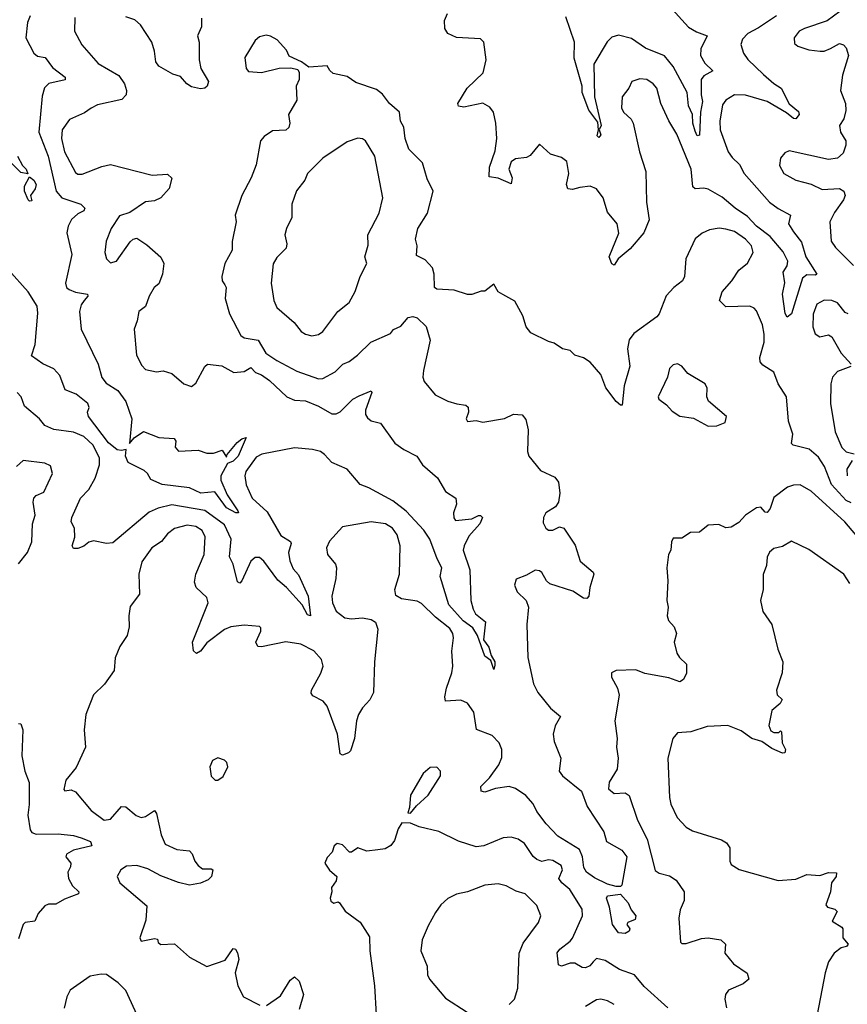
# Model space of a CAD drawing. Extents: x 1771496 to 1971148, y 471553 to 643630.
# Tile 588 of 656: x 1889440 to 1893220, y 593401 to 597898. Entities that reach past the tile are written whole.
import ezdxf

# ---------------------------------------------------------------- set-up
doc = ezdxf.new("R2010")
doc.units = 0

msp = doc.modelspace()

# ---------------------------------------------------------------- linework, layer by layer
at = {"layer": '0CON10XD'}
for points in [[(1892405, 597963.4), (1892495, 597863.2), (1892531.9, 597841.9), (1892580.8, 597825), (1892551.8, 597765), (1892550, 597735), (1892569.5, 597699.5), (1892606, 597665), (1892565, 597642.2), (1892552.3, 597625), (1892552.5, 597555), (1892558.8, 597525), (1892549.6, 597475), (1892545, 597371.2), (1892535, 597368.1), (1892525, 597388.8), (1892514.7, 597425), (1892513.1, 597465), (1892494.7, 597505), (1892488.8, 597565), (1892425, 597683.8), (1892385, 597733.3), (1892298.6, 597768.6), (1892235, 597812.2), (1892175, 597826.9), (1892145, 597818.6), (1892123.3, 597796.7), (1892063.1, 597695), (1892066.3, 597545), (1892096, 597415), (1892087.5, 597395), (1892095, 597372.5), (1892085, 597359.2), (1892077.7, 597367.7), (1892084.3, 597395), (1892080.5, 597430.5), (1892039.4, 597485), (1892009.7, 597565), (1892008.9, 597595), (1891972.3, 597722.3), (1891973.6, 597795), (1891935, 597911.2)], [(1889692, 597908), (1889690, 597845), (1889723.9, 597783.9), (1889798, 597698), (1889892.6, 597642.6), (1889918.6, 597605), (1889927.5, 597575), (1889925.7, 597554.3), (1889906.8, 597533.2), (1889795, 597508.5), (1889766.4, 597493.6), (1889735, 597472.3), (1889667.1, 597442.9), (1889634.2, 597395), (1889630.5, 597355), (1889644.2, 597295), (1889695, 597200), (1889705, 597193.1), (1889725, 597192.5), (1889815, 597228.2), (1889855, 597237.3), (1890045, 597187.3), (1890115, 597192), (1890134, 597174), (1890122.3, 597127.7), (1890085, 597084), (1890055, 597071.4), (1890015, 597066.2), (1889942.3, 597017.7), (1889895, 597002), (1889857.1, 596945), (1889835, 596886.7), (1889828.9, 596835), (1889836.9, 596805), (1889855, 596787.8), (1889882, 596795), (1889945, 596883.3), (1889957.5, 596895), (1889975, 596900), (1890020.3, 596870.3), (1890085, 596813.8), (1890097.5, 596785), (1890092.5, 596735), (1890075, 596691.2), (1890054.3, 596675), (1890030.6, 596635), (1890015, 596588.8), (1889983.5, 596565), (1889977, 596523), (1889962.9, 596485), (1889973.9, 596365), (1889997.8, 596317.8), (1890015, 596300), (1890065, 596289.2), (1890095, 596294.2), (1890135, 596282), (1890190, 596235), (1890225, 596222.5), (1890245, 596237.5), (1890285.6, 596314.4), (1890297.5, 596325), (1890363.4, 596316.6), (1890417.3, 596287.3), (1890465, 596291.9), (1890495, 596309.6), (1890517.3, 596287.3), (1890545, 596276.5), (1890580.4, 596250.4), (1890660, 596175), (1890695, 596160.8), (1890745, 596156.9), (1890805, 596132.6), (1890865, 596097.3), (1890885, 596097.5), (1890903.4, 596106.6), (1890962.1, 596165), (1890990.3, 596180.3), (1891045, 596203.3), (1891048.6, 596195), (1891018.8, 596115), (1891020, 596095), (1891029.2, 596079.1), (1891045, 596066.2), (1891088.6, 596055), (1891154.1, 595964.1), (1891195, 595934.6), (1891253.3, 595905), (1891279.2, 595865), (1891348.6, 595805), (1891385, 595743.8), (1891432.5, 595712.5), (1891435.7, 595685), (1891421.9, 595645), (1891423.2, 595623.2), (1891430.6, 595610.6), (1891505, 595617.5), (1891535, 595633.1), (1891545, 595634), (1891554, 595625), (1891541.9, 595595), (1891491.6, 595538.4), (1891469.6, 595495), (1891466.2, 595475), (1891496.4, 595385), (1891501.2, 595245), (1891511.2, 595205), (1891521.2, 595185), (1891567.4, 595147.4), (1891558, 595065), (1891582.5, 595032.5), (1891593.4, 594993.4), (1891610, 594965), (1891610.7, 594949.3), (1891605, 594930), (1891591.7, 594971.7), (1891565, 594990.5), (1891530.8, 595085), (1891510.2, 595120.2), (1891465, 595151.6), (1891399.7, 595225), (1891360.9, 595355), (1891368.5, 595395), (1891346.2, 595435), (1891313.5, 595525), (1891286.5, 595566.5), (1891205, 595653.7), (1891145, 595700.5), (1891035, 595760.4), (1890994.7, 595774.8), (1890935.5, 595845), (1890865.3, 595875.3), (1890832.8, 595912.8), (1890814.3, 595925), (1890776.7, 595935), (1890695, 595943.1), (1890545.9, 595914.1), (1890520.2, 595899.8), (1890472.8, 595835), (1890468.9, 595815), (1890473.6, 595773.6), (1890502.2, 595712.2), (1890569.9, 595649.9), (1890632.3, 595542.3), (1890676.1, 595515), (1890679.2, 595505), (1890668.1, 595465), (1890674.1, 595425.9), (1890689.7, 595389.7), (1890713, 595363), (1890756.9, 595265), (1890768, 595175), (1890755, 595179.2), (1890729.4, 595225), (1890658.7, 595305), (1890618.6, 595338.6), (1890555.2, 595425), (1890535, 595442.1), (1890515, 595441.9), (1890495.3, 595425), (1890455, 595334.4), (1890445, 595324.4), (1890435, 595330.8), (1890415, 595410.8), (1890398.2, 595445), (1890405.7, 595525.7), (1890375, 595590.8), (1890285, 595655.6), (1890135, 595682.1), (1890072.5, 595667.5), (1890031.6, 595648.4), (1889865, 595509.2), (1889836.1, 595506.1), (1889777, 595517), (1889755, 595511.2), (1889733, 595493), (1889705, 595482.5), (1889685, 595482.5), (1889680, 595495), (1889691.2, 595535), (1889690, 595575), (1889675.5, 595605), (1889678.2, 595625), (1889717.8, 595712.2), (1889755, 595752.3), (1889785, 595803.5), (1889804.7, 595865), (1889804.7, 595895), (1889775.2, 595955), (1889732.3, 595995), (1889685, 596014.8), (1889595.8, 596025.8), (1889554.6, 596044.6), (1889530.8, 596075), (1889462.1, 596132.1), (1889445.8, 596175), (1889428, 596195)], [(1889486.9, 597915), (1889475.4, 597885)], [(1890270, 597905), (1890270.8, 597865), (1890252.5, 597825), (1890260, 597795), (1890258.9, 597715), (1890267.3, 597675), (1890301.8, 597615), (1890296.2, 597593.8), (1890285, 597585.6), (1890265, 597582.7), (1890225, 597590.9), (1890203.1, 597605), (1890175, 597638), (1890138.6, 597648.6), (1890075, 597685.8), (1890062.2, 597705), (1890056.2, 597755), (1890042.9, 597795), (1889991.6, 597875), (1889965, 597897.9), (1889925, 597911.7)], [(1892897.3, 597915), (1892815, 597861.6), (1892766.4, 597835), (1892741.5, 597808.5), (1892734.5, 597785), (1892746.4, 597745), (1892766.3, 597716.4), (1892838.3, 597648.3), (1892885, 597606.4), (1892918.5, 597585), (1892954.2, 597514.2), (1892998.1, 597478.1), (1893000, 597465), (1892985, 597445.6), (1892975, 597446.4), (1892942.7, 597472.7), (1892855, 597524.1), (1892755, 597552.6), (1892705, 597554.7), (1892665, 597530), (1892651, 597509), (1892637.7, 597435), (1892639, 597395), (1892676.9, 597295), (1892695, 597268.1), (1892727.3, 597237.3), (1892749.5, 597195), (1892864.6, 597065), (1892904.5, 597035), (1892961.2, 597005), (1892952.1, 596965), (1892975, 596928.8), (1893011.2, 596881.2), (1893030.8, 596815), (1893080.8, 596735), (1893075, 596730.6), (1893035, 596732.5), (1893015, 596717.5), (1892965, 596554), (1892945, 596540), (1892936.7, 596556.7), (1892924.2, 596644.2), (1892935.5, 596695.5), (1892926.7, 596745), (1892945.9, 596774.1), (1892948.7, 596795), (1892927.6, 596837.6), (1892867.5, 596907.5), (1892804.9, 596954.9), (1892765, 596999.5), (1892707.5, 597037.5), (1892648, 597088), (1892585, 597124), (1892565, 597129.2), (1892525.4, 597125.4), (1892515, 597134.3), (1892507.1, 597215), (1892441.8, 597375), (1892405.8, 597435.8), (1892368.5, 597515), (1892350.5, 597585), (1892334.3, 597605), (1892305, 597625.6), (1892272, 597628), (1892236, 597615), (1892222.9, 597585), (1892192.2, 597545), (1892188.9, 597495), (1892198, 597475), (1892233.1, 597443.1), (1892242.5, 597425), (1892271.2, 597295), (1892299.6, 597205), (1892302.5, 597065), (1892315.5, 596984.5), (1892290.8, 596925), (1892228.5, 596851.5), (1892173.8, 596805), (1892155, 596777.5), (1892145, 596782.5), (1892133.1, 596815), (1892177.1, 596922.9), (1892169.6, 596965), (1892125, 597018.8), (1892104.4, 597085), (1892075, 597126), (1892045, 597138), (1891997.9, 597132.1), (1891965, 597122.9), (1891943.8, 597125), (1891937.5, 597145), (1891948.5, 597195), (1891939.7, 597249.7), (1891915, 597269.2), (1891865, 597283.3), (1891815, 597330), (1891772.3, 597277.7), (1891755, 597268.8), (1891705, 597262), (1891685, 597248.8), (1891674.3, 597215), (1891690, 597175), (1891685, 597148.8), (1891625, 597174.3), (1891585, 597180), (1891585.7, 597225), (1891611.1, 597298.9), (1891619.6, 597355), (1891615.5, 597425), (1891603.5, 597475), (1891588.1, 597498.1), (1891555, 597516.2), (1891468.6, 597498.6), (1891445, 597503.8), (1891440.8, 597515), (1891484.6, 597585), (1891556.7, 597655), (1891571.1, 597715), (1891560.6, 597795), (1891545, 597810.8), (1891435, 597816.7), (1891396.2, 597835), (1891381.7, 597858.3), (1891380, 597895), (1891393.4, 597926.6)], [(1893186.2, 597935), (1893127.9, 597892.1), (1893025, 597858.1), (1893001.2, 597845), (1892978, 597815), (1892978.8, 597788.8), (1892995, 597776.7), (1893045, 597760), (1893095.9, 597754.1), (1893115, 597754.2), (1893144.3, 597765.7), (1893185, 597790), (1893203.6, 597783.6), (1893215, 597770), (1893226, 597735), (1893197.8, 597645), (1893188.9, 597575), (1893211.4, 597515), (1893213, 597483), (1893204.3, 597445.7), (1893184, 597415), (1893188.8, 597385), (1893214, 597345), (1893214.2, 597325), (1893201.2, 597288.8), (1893175, 597266), (1893135, 597260), (1892955, 597299.5), (1892935, 597289.4), (1892915.6, 597265), (1892911.4, 597231.4), (1892930.8, 597195), (1892985, 597165.6), (1893055, 597147.5), (1893105, 597122.2), (1893185, 597127.1), (1893204.5, 597114.5), (1893210.6, 597095), (1893203.5, 597075), (1893162.2, 597017.8), (1893140, 596975), (1893147, 596887), (1893167, 596857), (1893248.9, 596775)], [(1889475.4, 597885), (1889468.2, 597815), (1889503.6, 597745), (1889521.6, 597731.6), (1889556, 597726), (1889589.3, 597679.3), (1889647.5, 597635), (1889646.9, 597623.1), (1889573.3, 597606.7), (1889553.7, 597586.3), (1889541.7, 597548.3), (1889527.9, 597385), (1889569.6, 597275), (1889606, 597115), (1889632.7, 597085), (1889719.5, 597055), (1889737.8, 597037.8), (1889732.7, 597025), (1889705, 597010.6), (1889676.7, 596985), (1889661.5, 596955), (1889655.8, 596925), (1889678.1, 596825), (1889649.6, 596695), (1889653.1, 596675), (1889666, 596665), (1889695, 596653.8), (1889750, 596645), (1889750.6, 596635), (1889734.6, 596615), (1889721.1, 596595), (1889712.9, 596565), (1889720, 596485), (1889798.2, 596325), (1889815, 596263.3), (1889835, 596238.2), (1889888.5, 596205), (1889924.6, 596154.6), (1889952, 596075), (1889942, 595962), (1889962.1, 595987.9), (1890005, 596017.1), (1890075, 595990), (1890145.7, 595985.7), (1890153.6, 595973.6), (1890150, 595945), (1890165, 595926.7), (1890255, 595931.2), (1890295, 595918.8), (1890325, 595918.8), (1890365, 595932.5), (1890385, 595900), (1890387.5, 595912.5), (1890433.3, 595966.7), (1890455, 595984), (1890475, 595990), (1890437.1, 595905), (1890415, 595881.8), (1890388.3, 595871.7), (1890358.8, 595815), (1890359.1, 595795), (1890387.6, 595727.6), (1890435.5, 595655), (1890440, 595645), (1890427.5, 595645), (1890385, 595668.8), (1890330.8, 595740.8), (1890266.7, 595735), (1890215, 595760.3), (1890090, 595775), (1890038.4, 595798.4), (1890024.2, 595825), (1890008.6, 595838.6), (1889935.3, 595875.3), (1889923.8, 595905), (1889925.6, 595935.6), (1889905, 595930), (1889885, 595932.7), (1889845, 595965.3), (1889753.8, 596085), (1889750, 596105), (1889756.9, 596126.9), (1889750.6, 596145), (1889697, 596187), (1889647.4, 596207.4), (1889622.8, 596272.8), (1889595, 596303.8), (1889545, 596326.7), (1889493, 596363), (1889510, 596415), (1889522.8, 596557.2), (1889519.1, 596589.1), (1889478.9, 596655), (1889388.5, 596755)], [(1893238.8, 595691.2), (1893215, 595701.9), (1893147.5, 595775), (1893116.5, 595856.5), (1893089.4, 595899.4), (1893045.9, 595935.9), (1892972.5, 595955), (1892965, 595962.5), (1892971.4, 596005), (1892951.5, 596065), (1892942.2, 596175), (1892905.3, 596235.3), (1892885, 596288.6), (1892835, 596320), (1892822.3, 596335), (1892820.6, 596355), (1892840, 596425), (1892841.2, 596461.2), (1892832.9, 596505), (1892805, 596568), (1892795, 596580.8), (1892775, 596589.2), (1892665.9, 596585.9), (1892636.7, 596615), (1892648.8, 596655), (1892693.5, 596705), (1892725, 596754.3), (1892765, 596785.8), (1892790.6, 596835), (1892782.5, 596865), (1892755.5, 596895), (1892705, 596931.3), (1892665, 596941.8), (1892634.7, 596945.3), (1892591.5, 596938.5), (1892557.1, 596922.9), (1892525, 596896.9), (1892483.2, 596805), (1892476.8, 596725), (1892468.2, 596705), (1892428.6, 596675), (1892393.1, 596636.9), (1892360.8, 596555), (1892349.7, 596540.3), (1892245.8, 596464.2), (1892224.3, 596435.7), (1892216.9, 596395), (1892227.5, 596315), (1892201.5, 596225), (1892192.5, 596137.5), (1892185, 596136.7), (1892165, 596154), (1892116.6, 596216.6), (1892095, 596276.7), (1892045, 596333.3), (1892015, 596353.3), (1891976.4, 596366.4), (1891955, 596387.5), (1891920, 596395), (1891880.7, 596420.7), (1891855, 596427.5), (1891775, 596467.5), (1891753.3, 596495), (1891738.8, 596545), (1891702.2, 596612.2), (1891646.4, 596643.6), (1891626.2, 596655), (1891605, 596690), (1891565, 596657.5), (1891548.3, 596658.3), (1891505, 596642.5), (1891485, 596642.5), (1891425, 596663.3), (1891345, 596666.7), (1891334.2, 596674.2), (1891332.9, 596735), (1891325.8, 596765), (1891291.3, 596801.3), (1891251.7, 596821.7), (1891256.2, 596865), (1891247.1, 596895), (1891258.1, 596945), (1891302.2, 597015), (1891328.2, 597115), (1891300.7, 597170.7), (1891279.2, 597245), (1891216.7, 597306.7), (1891200.5, 597355), (1891195, 597406.7), (1891180, 597435), (1891175, 597476.2), (1891129.2, 597515), (1891097.6, 597557.6), (1891069.7, 597579.7), (1890975, 597610.8), (1890935, 597639.2), (1890872.3, 597652.3), (1890855.9, 597665.9), (1890845, 597687.5), (1890760.7, 597680.7), (1890727.5, 597705), (1890671.2, 597731.2), (1890658.8, 597758.8), (1890615.3, 597805.3), (1890585, 597823.1), (1890565, 597826.9), (1890535, 597819.1), (1890515, 597802.5), (1890468.5, 597725), (1890473.8, 597675), (1890485, 597661.4), (1890545, 597657.5), (1890625, 597676), (1890678.3, 597678.3), (1890710, 597670), (1890716.1, 597656.1), (1890716.2, 597625), (1890702.9, 597595), (1890705, 597530), (1890667.8, 597465), (1890673.2, 597425), (1890668.9, 597405), (1890655, 597394), (1890595, 597390), (1890556.7, 597365), (1890540, 597345), (1890520.5, 597235), (1890497.3, 597175), (1890454.5, 597095), (1890424.3, 597005), (1890428.8, 596975), (1890409.6, 596885), (1890410, 596845), (1890377.1, 596785), (1890362.9, 596725), (1890364.2, 596705), (1890376.4, 596686.4), (1890382.9, 596675), (1890378.2, 596625), (1890397.8, 596555), (1890449.2, 596455), (1890465, 596444.5), (1890528.6, 596435), (1890563.6, 596375), (1890615, 596340.7), (1890705, 596292.2), (1890805, 596257.1), (1890825, 596259.1), (1890880.1, 596289.9), (1890915.8, 596324.2), (1890945, 596336.2), (1890982.9, 596365), (1891044.3, 596425), (1891133.3, 596465), (1891147.7, 596482.3), (1891181.3, 596498.7), (1891215, 596537.5), (1891235, 596542.5), (1891255, 596536.7), (1891296.2, 596496.2), (1891314.5, 596435), (1891284.3, 596295), (1891281.9, 596265), (1891287.1, 596245), (1891338, 596185), (1891395.4, 596155.4), (1891437, 596143), (1891477.5, 596137.5), (1891488.3, 596128.3), (1891490, 596105), (1891480, 596075), (1891485, 596063.3), (1891525, 596067.5), (1891555, 596060), (1891655, 596076), (1891695, 596096), (1891735, 596093.3), (1891751.7, 596071.7), (1891762, 596025), (1891760, 595925), (1891766.2, 595905), (1891819.2, 595839.2), (1891885, 595808), (1891900.8, 595785), (1891907.8, 595735), (1891901.4, 595695), (1891887.4, 595672.6), (1891843.3, 595645), (1891832.1, 595625), (1891830.6, 595600.6), (1891843.1, 595575), (1891855, 595565.7), (1891875, 595566), (1891905, 595582), (1891925.6, 595575.6), (1891977.9, 595497.9), (1892000, 595425), (1892059.4, 595375), (1892062.2, 595365), (1892043.8, 595305), (1892040, 595265), (1892030, 595255), (1892015, 595256.2), (1891967.1, 595287.1), (1891862, 595322), (1891845.8, 595335), (1891825, 595373.8), (1891815, 595380.8), (1891795, 595384), (1891755, 595361.2), (1891708, 595342), (1891700, 595315), (1891712.5, 595285), (1891754, 595245), (1891764.3, 595215), (1891756.7, 595135), (1891760.8, 594985), (1891787.2, 594865), (1891806.2, 594825), (1891863.8, 594753.8), (1891910, 594715), (1891886.6, 594673.4), (1891876.9, 594635), (1891880.7, 594600.7), (1891911.2, 594525), (1891904.2, 594465), (1891920, 594445), (1892005.4, 594375), (1892031.6, 594305), (1892108.1, 594188.1), (1892120, 594145), (1892190, 594105), (1892212.9, 594075), (1892190.8, 593945), (1892185, 593939.2), (1892165, 593939.2), (1892125, 593949.7), (1892065, 593978.6), (1892028.4, 594005), (1892016.7, 594025), (1892010.2, 594075), (1891997.2, 594107.2), (1891898.7, 594168.7), (1891844.5, 594225), (1891801.7, 594281.7), (1891785, 594317.1), (1891752, 594355), (1891705, 594385.9), (1891675, 594395.8), (1891613.1, 594386.9), (1891565, 594369.1), (1891547.5, 594375), (1891546.7, 594395), (1891585.4, 594435), (1891628.2, 594495), (1891641.8, 594528.2), (1891642.2, 594565), (1891630, 594595), (1891598, 594628), (1891526.7, 594656.7), (1891514.6, 594735), (1891485.9, 594775.9), (1891455, 594790.6), (1891384.2, 594785), (1891381.1, 594805), (1891389.5, 594845), (1891414.4, 594915), (1891418.6, 594945), (1891413.3, 595013.3), (1891421.6, 595075)], [(1890775, 596454.3), (1890805, 596460.6), (1890825, 596473.3), (1890892.9, 596565), (1890945, 596606), (1890972.7, 596657.3), (1890995.6, 596724.4), (1891026, 596785), (1891015.8, 596815), (1891032.1, 596867.9), (1891030.8, 596915), (1891081.5, 597015), (1891098.9, 597085), (1891061.5, 597275), (1891019.2, 597345), (1891005, 597354.3), (1890985, 597357.1), (1890935, 597339.5), (1890824.2, 597265), (1890755, 597196), (1890741.9, 597165), (1890704, 597116), (1890683.1, 597055), (1890682.5, 596995), (1890657.8, 596945), (1890650.6, 596915), (1890659.4, 596875), (1890657.5, 596855), (1890615, 596811.2), (1890597.1, 596782.9), (1890588.9, 596695), (1890600.6, 596615), (1890615, 596584.2), (1890693.3, 596515), (1890725, 596474.3), (1890745, 596461.9), (1890775, 596454.3)], [(1889429.6, 597275), (1889452.2, 597232.2), (1889469.4, 597215), (1889476.4, 597193.6), (1889445, 597200), (1889359.5, 597285)], [(1889485, 597068.6), (1889478.6, 597075), (1889461.1, 597115), (1889462.4, 597137.6), (1889485, 597180), (1889505, 597165.7), (1889514.7, 597145), (1889509.7, 597125), (1889488.8, 597095), (1889495, 597070), (1889485, 597068.6)], [(1893225, 596553.8), (1893210, 596560), (1893176, 596605), (1893150, 596615), (1893115, 596617.3), (1893081.4, 596598.6), (1893065, 596552.5), (1893063.1, 596495), (1893073.7, 596463.7), (1893095, 596450), (1893135, 596458.8), (1893149.5, 596449.5), (1893192, 596375), (1893237.5, 596325)], [(1892585, 596041.2), (1892625, 596043.3), (1892662.5, 596057.5), (1892668.8, 596085), (1892586, 596155), (1892578, 596175), (1892580, 596215), (1892571.2, 596235), (1892492.1, 596282.1), (1892465, 596316), (1892445, 596326), (1892425, 596321.2), (1892408.8, 596305), (1892399.2, 596265), (1892356.2, 596175), (1892360, 596165), (1892395, 596138.8), (1892419.8, 596109.8), (1892455, 596087.1), (1892517.3, 596077.3), (1892585, 596041.2)], [(1893236.5, 596313.5), (1893175, 596290.5), (1893152.2, 596265), (1893144.6, 596235), (1893143.8, 596145), (1893164.2, 596015), (1893195, 595944.3), (1893214.7, 595924.7), (1893252, 595915)], [(1889435, 595413.3), (1889475.7, 595465), (1889495, 595512.5), (1889498.5, 595595), (1889511.1, 595635), (1889501.5, 595695), (1889505, 595713.3), (1889515.5, 595724.5), (1889549.6, 595740.4), (1889590, 595825), (1889580.5, 595860.5), (1889555, 595873.1), (1889455, 595884.4), (1889425, 595858)], [(1893242.7, 595885), (1893218.8, 595845), (1893220.5, 595815)], [(1893284.8, 595514.8), (1893208.4, 595605), (1893055, 595743.9), (1893005, 595773.1), (1892975, 595771.9), (1892947.2, 595762.8), (1892884.4, 595715), (1892868, 595665)], [(1892868, 595665), (1892855, 595647.1), (1892845, 595649.2), (1892825, 595670.8), (1892805, 595668.9), (1892755, 595634.2), (1892725, 595601.2), (1892689.3, 595580.7), (1892665, 595577.5), (1892633, 595593), (1892585, 595588.8), (1892545, 595557.5), (1892503.6, 595556.4), (1892465, 595530), (1892425, 595530), (1892417, 595513), (1892414, 595475), (1892404, 595455), (1892396.1, 595393.9), (1892400.8, 595335), (1892396, 595245), (1892402.5, 595215), (1892398, 595175), (1892404.3, 595154.3), (1892430, 595125), (1892440, 595095), (1892430, 595055), (1892441.2, 595005), (1892454.1, 594984.1), (1892486, 594955), (1892486.4, 594913.6), (1892472.5, 594885), (1892455, 594874.4), (1892405, 594891.6), (1892295, 594911.8), (1892255, 594928.6), (1892165, 594926.2), (1892142.5, 594915), (1892143.8, 594895), (1892170, 594845), (1892177.7, 594812.3), (1892158.6, 594695), (1892169.5, 594615), (1892165.4, 594575), (1892173.3, 594525), (1892169.2, 594475), (1892131.9, 594415), (1892129.2, 594385), (1892155, 594364.2), (1892205, 594366.5), (1892223.8, 594353.8), (1892262.1, 594242.1), (1892306.2, 594155), (1892342.2, 594012.2), (1892360.3, 594000.3), (1892407.6, 593987.6), (1892438, 593968), (1892474.5, 593915), (1892474.4, 593875), (1892457.4, 593832.6), (1892450.9, 593795), (1892458.8, 593685), (1892465, 593678.8), (1892485, 593678.1), (1892555, 593700.9), (1892584.6, 593704.6), (1892642.5, 593695), (1892663.3, 593675), (1892661.2, 593635), (1892700, 593585), (1892762.7, 593542.7), (1892771.2, 593515), (1892744, 593495), (1892678.1, 593465), (1892664.5, 593445), (1892660.5, 593425), (1892668.5, 593385)], [(1891421.6, 595075), (1891418.2, 595095), (1891405, 595116.7), (1891339.5, 595169.5), (1891275, 595232.2), (1891255, 595242.5), (1891183.2, 595253.2), (1891157.3, 595267.3), (1891153.3, 595295), (1891175.5, 595365), (1891177.5, 595495), (1891163.6, 595545), (1891142.5, 595575), (1891111.2, 595595), (1891045, 595604), (1890915, 595582), (1890855, 595516.2), (1890840.8, 595485), (1890846.2, 595455), (1890881.7, 595411.7), (1890887.5, 595395), (1890884.5, 595345), (1890865.3, 595265), (1890868.7, 595235), (1890885.9, 595195.9), (1890925, 595166.5), (1890955, 595161.9), (1891005, 595165.8), (1891045, 595158.8), (1891065.8, 595145.8), (1891075.7, 595115), (1891060.9, 594965), (1891055.7, 594825), (1891039.2, 594790.8), (1891005, 594755.7), (1890986.7, 594725), (1890977.8, 594695), (1890969.5, 594615), (1890951.1, 594558.9), (1890941.3, 594548.7), (1890915, 594539.2), (1890903.1, 594545), (1890891.4, 594635), (1890845, 594763.3), (1890825.6, 594785.6), (1890779.2, 594809.2), (1890771.4, 594821.4), (1890772.9, 594835), (1890816, 594914), (1890825.5, 594945), (1890818.9, 594975), (1890782.7, 595015), (1890724.5, 595045.5), (1890655, 595056.1), (1890545, 595033.5), (1890527.5, 595035), (1890518.6, 595055), (1890542, 595105), (1890540.7, 595120.7), (1890535, 595126.2), (1890465, 595132), (1890405, 595125.6), (1890375, 595113.3), (1890295, 595051.4), (1890265, 595014), (1890247.5, 595002.5), (1890233.1, 595015), (1890229.6, 595055), (1890301.1, 595235), (1890295, 595258.8), (1890245.8, 595305), (1890238.7, 595328.7), (1890243.6, 595365), (1890282.9, 595455), (1890286.4, 595536.4), (1890272.7, 595565), (1890245, 595583.4), (1890205, 595588.8), (1890146.2, 595573.8), (1890115, 595550), (1890087.5, 595515), (1890043.6, 595485), (1889998.3, 595421.7), (1889983.9, 595365), (1889986.4, 595273.6), (1889945, 595217.5), (1889938.6, 595175), (1889940, 595125), (1889930, 595085), (1889897.1, 595035), (1889876.4, 594983.6), (1889870.8, 594925), (1889826.7, 594863.3), (1889776.4, 594813.6), (1889750, 594745), (1889741.9, 594725), (1889733.6, 594655), (1889740.9, 594575), (1889698.3, 594481.7), (1889650, 594425), (1889641.2, 594381.2), (1889646.4, 594376.4), (1889675, 594380), (1889695, 594372), (1889766.7, 594286.7), (1889825, 594241.2), (1889855, 594246.7), (1889905, 594304.3), (1889925, 594302.5), (1889972.5, 594262.5), (1889995, 594254.4), (1890015, 594258.1), (1890055, 594286.2), (1890065, 594272.5), (1890085.5, 594175.5), (1890105, 594132), (1890157.2, 594107.2), (1890215, 594102), (1890228.1, 594088.1), (1890240, 594055), (1890254.6, 594034.6), (1890275, 594020), (1890315, 594020), (1890322.5, 594015), (1890316.2, 593985), (1890300.5, 593969.5), (1890265, 593953.8), (1890215, 593945.7), (1890165, 593956.7), (1890085, 593987.9), (1890025, 594019.1), (1889975, 594034.7), (1889927.8, 594032.2), (1889901.1, 594015), (1889885.5, 593985), (1889896.9, 593955), (1890020.9, 593850.9), (1890016.7, 593785), (1889989.2, 593705), (1889995, 593688.8), (1890055, 593701.2), (1890068.8, 593698.8), (1890073, 593683), (1890083.9, 593673.9), (1890147.5, 593677.5), (1890215, 593616), (1890295, 593572.9), (1890378.2, 593601.8), (1890414.3, 593655), (1890425, 593652.9), (1890435, 593636), (1890441.2, 593605), (1890423.8, 593545), (1890435.8, 593485), (1890462, 593435), (1890536.6, 593396.6)], [(1893232.1, 595322.1), (1893205, 595366.2), (1893045, 595478.8), (1892965, 595516.2), (1892925, 595492), (1892885, 595483.1), (1892864.7, 595465.3), (1892855, 595443.3), (1892851.2, 595405), (1892836, 595364), (1892836.8, 595295), (1892824.5, 595244.5), (1892834.4, 595194.4), (1892875.8, 595135), (1892903, 595023), (1892925.7, 594965), (1892923.3, 594915), (1892896.7, 594835), (1892900, 594815), (1892923.6, 594793.6), (1892914, 594775), (1892875, 594742.5), (1892861.2, 594675), (1892870.5, 594650.5), (1892885, 594642.5), (1892907.5, 594642.5), (1892915, 594650), (1892920, 594645), (1892922.5, 594595), (1892937.5, 594565), (1892935, 594550), (1892925, 594547.5), (1892875, 594568.6), (1892830.5, 594600.5), (1892785, 594615.6), (1892735, 594650), (1892674.4, 594674.4), (1892579.8, 594670.2), (1892505, 594645.6), (1892445, 594641.2), (1892424, 594615), (1892400, 594525), (1892408.1, 594345), (1892414.4, 594315), (1892443.3, 594253.3), (1892485, 594210), (1892513.6, 594193.6), (1892645, 594152.2), (1892668.9, 594138.9), (1892683.8, 594115), (1892683.3, 594055), (1892689.3, 594039.3), (1892726.4, 594016.4), (1892904.3, 593965.7), (1892985, 593972.7), (1893035, 593993.5), (1893095, 593989.1), (1893135, 594003.1), (1893171.7, 594001.7), (1893169.2, 593985), (1893148.8, 593955), (1893143.8, 593915), (1893122, 593855), (1893130, 593845), (1893163.8, 593835), (1893174.2, 593825), (1893150.8, 593780.8), (1893195, 593753.8), (1893200, 593745), (1893200, 593705), (1893224, 593675), (1893216.7, 593665), (1893191.8, 593658.2), (1893160, 593635), (1893134.4, 593595), (1893119.2, 593545), (1893083.1, 593355)], [(1889435, 594684), (1889445, 594681.2), (1889454.4, 594654.4), (1889450, 594535), (1889463.3, 594465), (1889483.6, 594413.6), (1889483.3, 594313.3), (1889477.2, 594265), (1889487.4, 594197.4), (1889495.8, 594185.8), (1889515, 594178), (1889615, 594178.8), (1889685, 594171.1), (1889720.9, 594160.9), (1889763.8, 594145), (1889770, 594125), (1889686.2, 594105), (1889653.6, 594086.4), (1889650.8, 594075), (1889672.9, 594045), (1889671.8, 594028.2), (1889658.9, 594005), (1889662.2, 593975), (1889681.5, 593941.5), (1889710, 593915), (1889708, 593905), (1889645, 593881.2), (1889605, 593858.8), (1889571.7, 593858.3), (1889555, 593851.2), (1889524.2, 593815), (1889508.8, 593781.2), (1889465, 593774), (1889456, 593765), (1889435, 593700)], [(1890345, 594424), (1890368.8, 594441.2), (1890390, 594485), (1890385.7, 594505), (1890375.5, 594515.5), (1890345, 594527.1), (1890320, 594515), (1890308.8, 594485), (1890315, 594442.5), (1890332.5, 594425), (1890345, 594424)], [(1891225, 594273.3), (1891252.1, 594307.9), (1891305, 594356.2), (1891362, 594445), (1891362, 594465), (1891345, 594483.8), (1891315, 594482.5), (1891282.5, 594455), (1891225, 594356.7), (1891220.7, 594299.3), (1891212.5, 594275), (1891225, 594273.3)], [(1892400.8, 593385), (1892292.9, 593482.9), (1892247.8, 593535), (1892180.4, 593560.4), (1892115, 593601.4), (1892075, 593610), (1892060, 593595), (1892044.1, 593575.9), (1892025, 593567.1), (1892009.3, 593569.3), (1891975, 593588.8), (1891955, 593588.8), (1891915, 593574.6), (1891900.8, 593580.8), (1891894.7, 593635.3), (1891906.7, 593653.3), (1891955, 593689.1), (1891965, 593703.1), (1892010, 593805), (1892009.7, 593835), (1891952.4, 593925), (1891916.2, 593955), (1891902.5, 593975), (1891919.5, 594015), (1891912.7, 594035), (1891875, 594058.2), (1891855, 594060.7), (1891825, 594053.3), (1891802.3, 594062.3), (1891785.7, 594075.7), (1891745.5, 594135), (1891717.5, 594155), (1891685, 594163.8), (1891648.7, 594161.3), (1891560, 594125), (1891525, 594120), (1891445, 594146.7), (1891355, 594190.4), (1891265, 594211.4), (1891225, 594228.8), (1891185, 594230), (1891168.3, 594201.7), (1891151.2, 594148.8), (1891135, 594126.7), (1891108.8, 594111.2), (1891076.2, 594106.2), (1891025, 594100), (1890985, 594116), (1890955, 594096.2), (1890946.4, 594096.4), (1890915, 594128.8), (1890890, 594135), (1890876.7, 594125), (1890866.7, 594095), (1890845, 594071.2), (1890834.3, 594045), (1890855, 594013.8), (1890888.8, 593985), (1890885.8, 593965), (1890863.8, 593935), (1890866.2, 593915), (1890857.9, 593885), (1890861.8, 593871.8), (1890875, 593863.1), (1890895, 593868.8), (1890900, 593865), (1890925.8, 593825.8), (1890995, 593776.2), (1891038.3, 593708.3), (1891039.2, 593645), (1891060.6, 593485), (1891067.5, 593355)], [(1891675, 593399.4), (1891700.8, 593425), (1891715.6, 593475), (1891721.5, 593635), (1891739.5, 593680.5), (1891810, 593775), (1891820, 593805), (1891802.2, 593852.2), (1891748.6, 593905), (1891708, 593918), (1891662.2, 593942.2), (1891625, 593951.5), (1891565, 593944.6), (1891485.3, 593914.7), (1891435, 593903.3), (1891396.2, 593883.8), (1891364.2, 593855), (1891339.3, 593820.7), (1891305, 593760), (1891277.8, 593695), (1891271.5, 593645), (1891301.4, 593575), (1891303.3, 593535), (1891311.4, 593515), (1891385, 593428.6), (1891484.5, 593364.5)], [(1892205, 593723.8), (1892175, 593726.7), (1892147.3, 593765), (1892134.7, 593845), (1892120.4, 593885), (1892125, 593896.2), (1892185, 593903.8), (1892219.4, 593865), (1892233, 593833), (1892254, 593805), (1892251.2, 593788.8), (1892217.5, 593775), (1892213.3, 593765), (1892226.7, 593745), (1892224, 593735), (1892205, 593723.8)], [(1889984, 593335), (1889925, 593463.3), (1889888.9, 593498.9), (1889836.6, 593536.6), (1889811.7, 593538.3), (1889761.4, 593528.6), (1889670.8, 593465), (1889654.3, 593435), (1889642.5, 593382.5)], [(1890567.5, 593395), (1890630.8, 593439.1), (1890675, 593510.8), (1890695, 593526.2), (1890716.4, 593506.4), (1890735.7, 593445.7), (1890716.8, 593376.8)], [(1892155, 593399.2), (1892125, 593417.1), (1892095, 593424.2), (1892075, 593421.4), (1892025, 593390.4)]]:
    msp.add_lwpolyline(points, dxfattribs=at)

doc.saveas('drawing.dxf')
